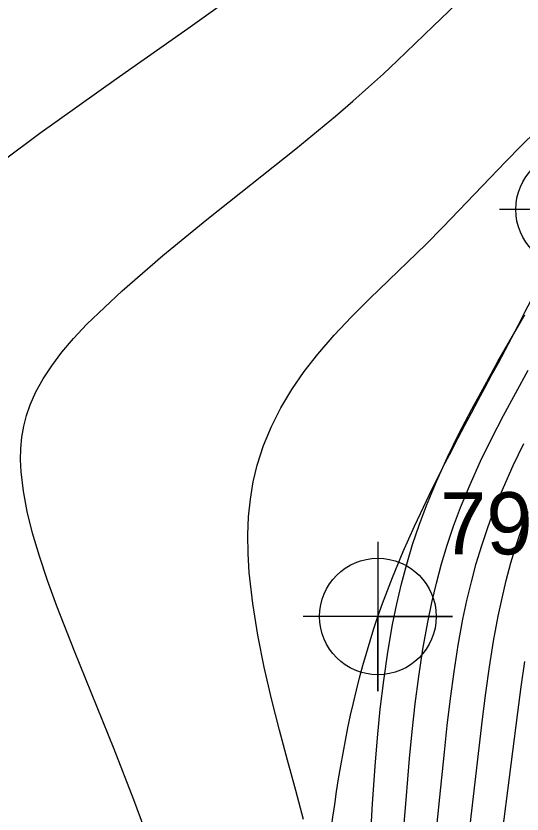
# Model space of a CAD drawing. Extents: x 2602990 to 2605851, y 618069 to 619180.
# Drawn here: x 2604025.24 to 2604045.58, y 618298.18 to 618330.28 of the extents above; entities that cross this region are included whole.
import ezdxf

# ---------------------------------------------------------------- set-up
doc = ezdxf.new("R2010")
doc.units = 0
for name, color, linetype in [('DTM Contours Minor', 7, 'Continuous'), ('Exist DTM Breakline', 7, 'Continuous'), ('Exist DTM Breakline Cogo Number', 7, 'Continuous'), ('Exist DTM Breakline Cogo Point CELL', 7, 'Continuous')]:
    doc.layers.add(name, color=color, linetype=linetype)

# ---------------------------------------------------------------- blocks, each defined once
blk = doc.blocks.new('EXIST DTM BREAKLINE COGO POINT')
at = {"layer": 'Exist DTM Breakline Cogo Point CELL'}
blk.add_lwpolyline([(0, 0.06), (0, -0.06), (0, 0), (0.06, 0), (-0.06, 0)], dxfattribs=at)
blk.add_circle((0, 0), 0.04688, dxfattribs=at)

msp = doc.modelspace()

# ---------------------------------------------------------------- linework, layer by layer
at = {"layer": 'DTM Contours Minor'}
for points in [[(2604023.209, 618323.338), (2604026.201, 618325.568), (2604029.264, 618327.758), (2604032.143, 618329.786), (2604034.587, 618331.531)], [(2604030.722, 618296.727), (2604029.98, 618298.748), (2604029.182, 618300.784), (2604027.592, 618304.725), (2604026.888, 618306.539), (2604026.511, 618307.576), (2604026.184, 618308.554), (2604025.91, 618309.477), (2604025.693, 618310.348), (2604025.537, 618311.17), (2604025.447, 618311.946), (2604025.425, 618312.422), (2604025.434, 618312.883), (2604025.476, 618313.333), (2604025.551, 618313.774), (2604025.663, 618314.209), (2604025.812, 618314.642), (2604026.042, 618315.16), (2604026.33, 618315.682), (2604026.678, 618316.211), (2604027.086, 618316.751), (2604027.557, 618317.306), (2604028.091, 618317.879), (2604029.503, 618319.228), (2604031.144, 618320.646), (2604032.919, 618322.095), (2604036.487, 618324.938), (2604038.089, 618326.256), (2604038.78, 618326.851), (2604039.418, 618327.42), (2604040.011, 618327.962), (2604040.561, 618328.478), (2604042.014, 618329.873), (2604043.254, 618331.076)], [(2604036.799, 618297.957), (2604036.489, 618299.121), (2604036.153, 618300.347), (2604035.833, 618301.55), (2604035.517, 618302.804), (2604035.223, 618304.085), (2604034.964, 618305.375), (2604034.758, 618306.651), (2604034.619, 618307.892), (2604034.573, 618308.66), (2604034.563, 618309.407), (2604034.592, 618310.134), (2604034.662, 618310.843), (2604034.776, 618311.534), (2604034.936, 618312.21), (2604035.19, 618313), (2604035.51, 618313.77), (2604035.891, 618314.522), (2604036.33, 618315.256), (2604036.824, 618315.973), (2604037.369, 618316.675), (2604038.027, 618317.435), (2604038.73, 618318.181), (2604039.465, 618318.917), (2604040.977, 618320.376), (2604041.728, 618321.108), (2604042.396, 618321.781), (2604043.05, 618322.455), (2604044.939, 618324.432), (2604045.552, 618325.059), (2604046.151, 618325.655)], [(2604039.397, 618295.485), (2604039.579, 618298.588), (2604039.683, 618300.107), (2604039.776, 618301.245), (2604039.887, 618302.393), (2604040.022, 618303.542), (2604040.184, 618304.683), (2604040.379, 618305.807), (2604040.546, 618306.626), (2604040.736, 618307.432), (2604040.949, 618308.228), (2604041.186, 618309.018), (2604041.45, 618309.802), (2604041.742, 618310.584), (2604042.146, 618311.557), (2604042.588, 618312.529), (2604043.063, 618313.497), (2604043.563, 618314.463), (2604044.083, 618315.423), (2604044.614, 618316.377), (2604045.692, 618318.264)], [(2604040.781, 618296.994), (2604040.921, 618298.742), (2604041.065, 618300.407), (2604041.171, 618301.5), (2604041.292, 618302.606), (2604041.433, 618303.713), (2604041.598, 618304.814), (2604041.792, 618305.899), (2604041.957, 618306.689), (2604042.141, 618307.467), (2604042.347, 618308.235), (2604042.576, 618308.996), (2604042.829, 618309.751), (2604043.108, 618310.504), (2604043.493, 618311.438), (2604043.913, 618312.368), (2604044.364, 618313.295), (2604044.838, 618314.215), (2604045.33, 618315.127), (2604045.834, 618316.031)], [(2604042.055, 618296.619), (2604042.276, 618298.851), (2604042.463, 618300.668), (2604042.579, 618301.743), (2604042.708, 618302.822), (2604042.852, 618303.899), (2604043.018, 618304.964), (2604043.208, 618306.011), (2604043.369, 618306.77), (2604043.547, 618307.518), (2604043.744, 618308.255), (2604043.963, 618308.983), (2604044.204, 618309.706), (2604044.47, 618310.424), (2604044.834, 618311.316), (2604045.233, 618312.203), (2604045.66, 618313.086)], [(2604043.43, 618297.149), (2604043.995, 618301.995), (2604044.129, 618303.052), (2604044.276, 618304.098), (2604044.44, 618305.127), (2604044.626, 618306.134), (2604044.781, 618306.862), (2604044.952, 618307.577), (2604045.14, 618308.28), (2604045.348, 618308.975), (2604045.577, 618309.662), (2604045.828, 618310.345)], [(2604044.6, 618295.877), (2604045.283, 618301.209), (2604045.416, 618302.257), (2604045.554, 618303.291), (2604045.701, 618304.306)]]:
    msp.add_lwpolyline(points, dxfattribs=at)
at = {"layer": 'Exist DTM Breakline'}
msp.add_spline([(2604037.192, 618289.624), (2604039.79, 618306.122), (2604047.678, 618322.498), (2604052.475, 618333.909), (2604062.255, 618344.723)], degree=3, dxfattribs=at)

# ---------------------------------------------------------------- block references
at = {"layer": 'Exist DTM Breakline Cogo Point CELL', "xscale": 50, "yscale": 50}
for p in [(2604047.678, 618322.498), (2604039.79, 618306.122)]:
    msp.add_blockref('EXIST DTM BREAKLINE COGO POINT', p, dxfattribs=at)

# ---------------------------------------------------------------- texts
at = {"layer": 'Exist DTM Breakline Cogo Number'}
msp.add_text('795', height=2.5, dxfattribs=at).set_placement((2604042.29, 618308.622))

doc.saveas('drawing.dxf')
